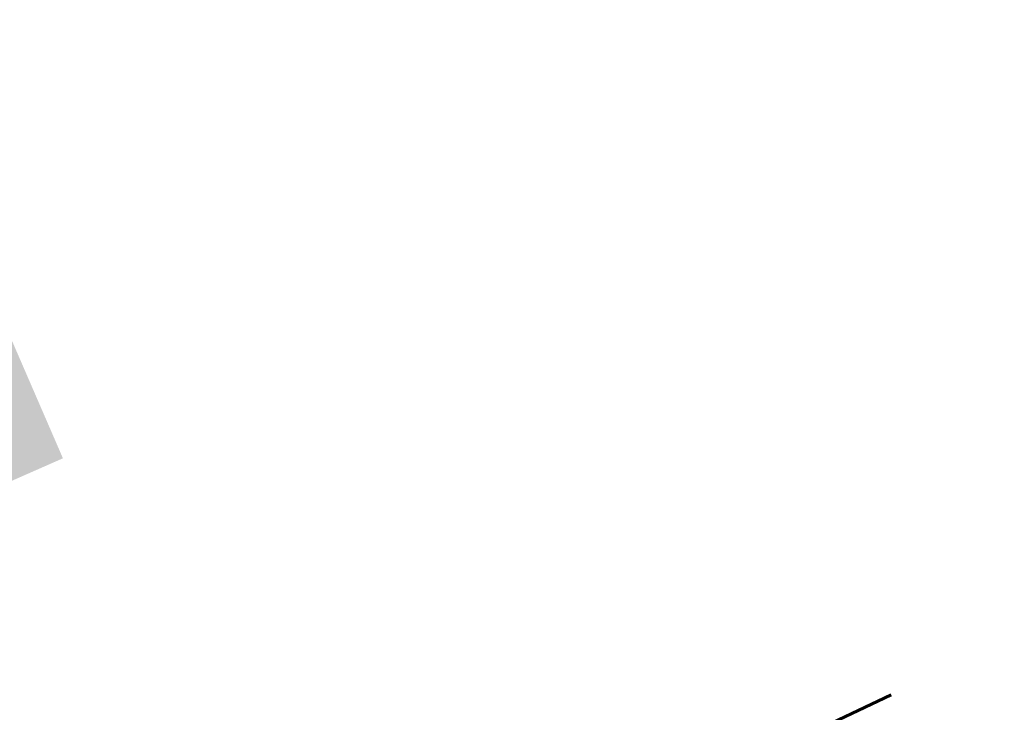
# Model space of a CAD drawing. Header units: millimetres. Extents: x 3267 to 3416, y 1494 to 1704.
# Tile 339 of 346: x 3364.19 to 3370.43, y 1632.11 to 1636.5. Entities that reach past the tile are written whole.
import ezdxf

# ---------------------------------------------------------------- set-up
doc = ezdxf.new("R2010")
doc.units = ezdxf.units.MM
doc.linetypes.add('ACAD_ISO03W100', pattern=[30, 12, -18])
doc.layers.get('0').update_dxf_attribs({"lineweight": 5})
doc.layers.add('1_trawa', color=94, linetype='Continuous', lineweight=13)
doc.layers.add('granica', color=1, linetype='ACAD_ISO03W100', lineweight=35)
picture_1 = doc.add_image_def('image1.jpg', size_in_pixel=(9921, 7015))

msp = doc.modelspace()

# ---------------------------------------------------------------- hatches: boundary and pattern name
at = {"layer": '1_trawa'}
h = msp.add_hatch(dxfattribs=at)
h.set_pattern_fill('GRASS', color=256, scale=0.02)
h.paths.add_polyline_path([(3334.497, 1628.9652), (3339.0975, 1619.4213), (3348.9953, 1624.3562), (3346.994, 1628.7124), (3349.3865, 1629.9737), (3347.1512, 1634.4877)])
h.paths.add_polyline_path([(3321.0102, 1612.4815), (3332.9325, 1618.2285), (3329.2955, 1625.7736), (3317.3732, 1620.0266)])
h.paths.add_polyline_path([(3364.3966, 1640.3923), (3362.9801, 1643.7026), (3354.9045, 1640.1453), (3358.8282, 1631.2377), (3364.4592, 1633.7181), (3363.2067, 1636.6064), (3362.064, 1639.3526)])
h.paths.add_polyline_path([(3329.5269, 1638.0159), (3330.259, 1638.3334), (3326.1318, 1647.8675), (3310.174, 1640.9595), (3309.0511, 1640.4276), (3314.9073, 1627.2944), (3331.8101, 1634.8316), (3331.4478, 1635.579), (3330.2543, 1638.3314), (3329.5269, 1638.0159), (3330.7204, 1635.2636), (3323.8395, 1632.2798), (3322.6459, 1635.0686)])
h.paths.add_polyline_path([(3333.9168, 1643.3717), (3332.2997, 1647.1008), (3342.8733, 1651.6858), (3346.6663, 1648.736), (3348.1226, 1645.1719), (3343.0771, 1642.984), (3341.0397, 1642.0803), (3340.2172, 1643.9238), (3338.841, 1643.327), (3338.0453, 1645.162)])

# ---------------------------------------------------------------- linework, layer by layer
at = {"layer": 'granica', "lineweight": 60, "ltscale": 0.05}
msp.add_lwpolyline([(3343.7963, 1659.8815), (3332.3178, 1654.8656), (3304.1979, 1642.7374), (3319.1667, 1608.0529), (3348.8228, 1622.3482), (3382.7803, 1638.3969), (3368.2348, 1670.4039), (3343.7963, 1659.8815)], close=True, dxfattribs=at)

# ---------------------------------------------------------------- pictures from other files: only their frames are drawn
image = msp.add_image(picture_1, insert=(3267.0464, 1704.245), size_in_units=(210.4454, 148.803), rotation=-90, dxfattribs=dict(fade=42))
image.dxf.flags = 7

doc.saveas('drawing.dxf')
